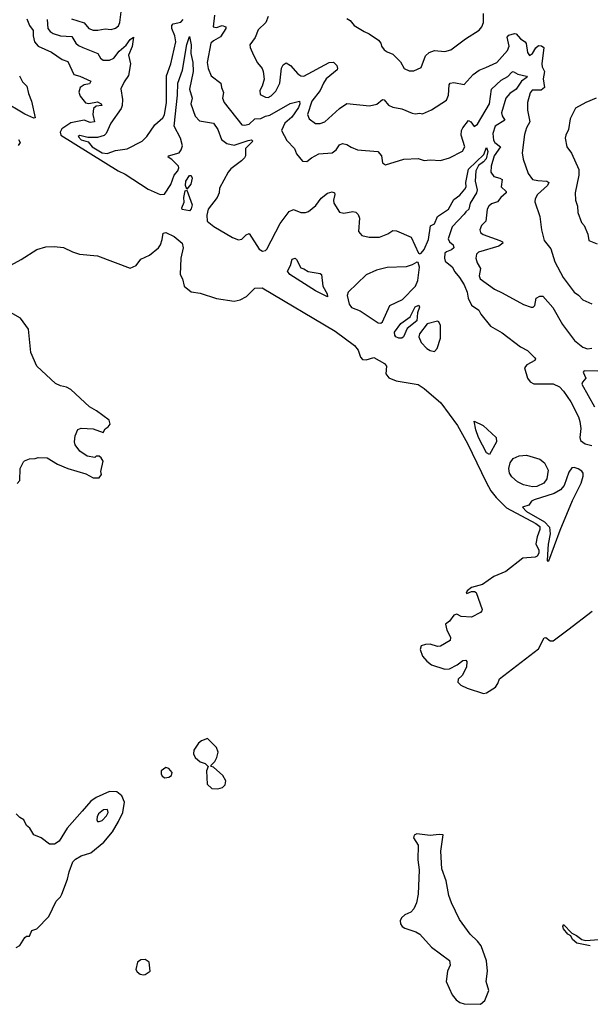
# Model space of a CAD drawing. Extents: x 1443846 to 1577407, y 839182 to 927291.
# Tile 316 of 535: x 1547480 to 1551325, y 857391 to 864034. Entities that reach past the tile are written whole.
import ezdxf

# ---------------------------------------------------------------- set-up
doc = ezdxf.new("R2010")
doc.units = 0

msp = doc.modelspace()

# ---------------------------------------------------------------- linework, layer by layer
at = {"layer": '0CON20XD'}
for points in [[(1547828.3, 864038.3), (1547915, 864013.2), (1547945.6, 863975), (1547975, 863963.1), (1548007.3, 863962.7), (1548055, 863972.9), (1548095, 863967.7), (1548125, 863976.4), (1548145, 863991.1), (1548154.7, 864015), (1548165.3, 864105)], [(1549685, 864041.2), (1549707, 864027), (1549732.5, 863995), (1549800, 863955), (1549835, 863938.8), (1549896.7, 863895), (1549913.3, 863875), (1549918, 863855), (1549935, 863830), (1549955, 863815.8), (1549995, 863802), (1550045, 863748.8), (1550070, 863705), (1550105, 863689.2), (1550135, 863688.6), (1550185, 863712), (1550215, 863790), (1550238.5, 863811.5), (1550275, 863826.7), (1550345, 863818.6), (1550385, 863829.2), (1550484.6, 863905.4), (1550576.8, 863963.2), (1550594, 863985), (1550604.2, 864015), (1550604.4, 864075)], [(1547528.6, 864038.6), (1547544.8, 863994.8), (1547570.9, 863960.9), (1547570.8, 863925), (1547580.5, 863885), (1547605, 863855.5), (1547695, 863814.6), (1547765, 863764.3), (1547805, 863751.4), (1547845, 863663.1), (1547885, 863652.1), (1547958.2, 863618.2), (1547949.2, 863600.8), (1547915, 863593.5), (1547888, 863575), (1547878.6, 863545), (1547888.3, 863518.3), (1547922.1, 863472.1), (1547945, 863467.5), (1548005, 863479.2), (1548028.9, 863465), (1548034, 863455), (1547995, 863450.4), (1547977.2, 863435), (1547972.1, 863395), (1547982.7, 863345), (1547955, 863339.4), (1547915, 863354.7), (1547825, 863338.1), (1547763.6, 863296.4), (1547753.1, 863275), (1547757.7, 863255), (1548143.3, 863013.3), (1548191, 862991), (1548345, 862889.1), (1548425.5, 862854.5), (1548455, 862857.1), (1548499.2, 862920.8), (1548520.8, 862985), (1548544.6, 863015), (1548552.3, 863035), (1548549.6, 863045), (1548505, 863090), (1548481.2, 863105), (1548482, 863115), (1548555, 863136.2), (1548568.9, 863155), (1548577.4, 863182.6), (1548564, 863235), (1548520.9, 863315), (1548543.5, 863523.5), (1548544.3, 863605), (1548576.8, 863693.2), (1548605, 863866), (1548625, 863920), (1548634.5, 863865), (1548632.7, 863805), (1548646.2, 863745), (1548649.3, 863685), (1548624.4, 863565), (1548641.5, 863505), (1548633.5, 863465), (1548662.4, 863382.4), (1548692, 863352), (1548785, 863335.7), (1548815, 863292.5), (1548840.4, 863225), (1548875, 863197.3), (1548925, 863188), (1549018.3, 863218.3), (1549042.2, 863222.2), (1549050.5, 863215), (1549001.8, 863165), (1549000.6, 863115), (1548995, 863102.5), (1548975, 863080.6), (1548903.3, 863026.7), (1548885.6, 863005), (1548825, 862897.5), (1548824.3, 862865), (1548811.1, 862835), (1548750.8, 862755), (1548740.6, 862715), (1548742.9, 862675), (1548787.4, 862637.4)], [(1547665.2, 864035.2), (1547670.3, 863975), (1547685.4, 863955), (1547705, 863940.6), (1547755, 863924.2), (1547830.8, 863920.8), (1547857.3, 863875), (1547875, 863858.9), (1547905.3, 863845.3), (1548006.2, 863805), (1548023.1, 863775), (1548041.5, 863761.5), (1548085, 863760.4), (1548115, 863774.5), (1548149.5, 863820.5), (1548198, 863862), (1548225, 863899.3), (1548246.6, 863916.6), (1548237.1, 863852.9), (1548212.8, 863795), (1548225.4, 863735), (1548212.9, 863657.1), (1548182.9, 863615), (1548162.3, 863567.7), (1548171.4, 863495), (1548169.7, 863455), (1548162.7, 863435), (1548094.7, 863335), (1548063.5, 863266.5), (1548047.9, 863252.1), (1548005, 863238.2), (1547938.9, 863238.9), (1547885, 863253.3), (1547873.1, 863245), (1547895, 863222.4), (1547940.4, 863210.4), (1547967.4, 863175), (1548035.6, 863135), (1548069.3, 863130.7), (1548125, 863150), (1548205, 863162.2), (1548305.3, 863214.7), (1548335.7, 863245), (1548390, 863325), (1548445, 863370.8), (1548455, 863391.2), (1548469.7, 863475), (1548469.8, 863655), (1548497.2, 863735), (1548531, 863885), (1548525.7, 863925), (1548504.2, 863975), (1548505, 863993.3), (1548515, 864005.4), (1548565, 864016.2), (1548581.2, 864035)], [(1548791.5, 864065), (1548784, 863985), (1548805, 863981.5), (1548845, 863993.6), (1548868.6, 863985), (1548868.1, 863975), (1548832.1, 863917.9), (1548785, 863892), (1548767.3, 863875), (1548743.8, 863745), (1548748.9, 863705), (1548770, 863655), (1548834, 863605), (1548838.6, 863575), (1548852.9, 863542.9), (1548847.1, 863505), (1548857.1, 863475), (1548975.8, 863324.2), (1548995, 863320.9), (1549025, 863329.3), (1549064.5, 863365.5), (1549105, 863367.7), (1549135, 863383.1), (1549165, 863389.5), (1549301.9, 863468.1), (1549364.5, 863484.5), (1549367.2, 863465), (1549358.9, 863441.1), (1549314.5, 863375.5), (1549266, 863335), (1549244.5, 863285), (1549279.3, 863219.3), (1549330.8, 863165), (1549345, 863127.5), (1549385, 863080), (1549415, 863076.7), (1549445, 863102), (1549495, 863127.8), (1549585, 863134.5), (1549611.5, 863155), (1549635, 863190), (1549655, 863198.1), (1549685, 863191.9), (1549713.1, 863173.1), (1549755, 863156.2), (1549892.5, 863145), (1549917.5, 863115), (1549925, 863067.5), (1549943.9, 863053.9), (1550068.3, 863091.7), (1550165, 863098), (1550205, 863083.8), (1550245, 863089.2), (1550315, 863084.3), (1550375, 863101.2), (1550464.1, 863145.9), (1550478.6, 863175), (1550454.7, 863254.7), (1550456.1, 863285), (1550465.4, 863305), (1550505, 863354.2), (1550520.6, 863345), (1550542.1, 863312.1), (1550565, 863328.2), (1550646.3, 863465), (1550657.9, 863565), (1550724.3, 863625.7), (1550769.4, 863650.6), (1550795, 863680.4), (1550805, 863683.5), (1550835.7, 863665.7), (1550895, 863652.5), (1550898.8, 863645), (1550860.2, 863619.8), (1550825, 863565.2), (1550782.7, 863535), (1550755.2, 863505), (1550726.9, 863405), (1550731.2, 863385), (1550748.8, 863355), (1550683.7, 863316.3), (1550667.7, 863265), (1550671.7, 863221.7), (1550680.4, 863205), (1550718.8, 863175), (1550678.1, 863115), (1550656.8, 863045), (1550654.7, 863005), (1550675.2, 862975.2), (1550716.2, 862965), (1550731.4, 862955), (1550723.2, 862905), (1550757.3, 862875), (1550757.3, 862865), (1550722.7, 862835), (1550699.5, 862805), (1550658.7, 862791.3), (1550641.1, 862775), (1550630.5, 862755), (1550621.5, 862675), (1550592.5, 862645), (1550580, 862615), (1550585, 862598.8), (1550602, 862585), (1550714.2, 862545), (1550734, 862535), (1550735.8, 862525), (1550707.5, 862505), (1550572.5, 862465), (1550558.5, 862451.5), (1550554.5, 862425.5), (1550563.4, 862393.4), (1550585.3, 862355.3), (1550574.8, 862305), (1550583.4, 862285), (1550679.2, 862215), (1550730.4, 862190.4), (1550875, 862112.7), (1550925.8, 862094.2), (1550940, 862095), (1550950, 862105), (1550960, 862155), (1550985, 862168.9), (1551005, 862169.2), (1551071.9, 862091.9), (1551136.8, 861976.8), (1551218.8, 861868.8), (1551275, 861824.8), (1551305, 861813.5), (1551335, 861816.9)], [(1549154, 864055), (1549139.3, 864015), (1549087.5, 863965), (1549066.7, 863913.3), (1549030, 863865), (1549032.5, 863845), (1549055.7, 863795), (1549083, 863743), (1549113.8, 863705), (1549120, 863685), (1549127.7, 863632.3), (1549113.8, 863585), (1549097.1, 863555), (1549099.2, 863529.2), (1549135, 863510), (1549155, 863508.6), (1549175, 863519.2), (1549205, 863550.8), (1549233.3, 863605), (1549243.4, 863706.6), (1549255, 863728), (1549275, 863742.5), (1549304.3, 863725), (1549355, 863667.5), (1549375, 863655.5), (1549395, 863652.5), (1549565, 863744.4), (1549595, 863747.1), (1549616.7, 863725), (1549622.2, 863705), (1549618.9, 863695), (1549544.5, 863635.5), (1549527.1, 863605), (1549504.8, 863555), (1549448.4, 863485), (1549419.2, 863395), (1549431.4, 863365), (1549474, 863334), (1549503.7, 863333.7), (1549535, 863344.6), (1549635, 863435.5), (1549685, 863467.9), (1549837.3, 863452.7), (1549885.6, 863464.4), (1549925, 863494.3), (1549935, 863492.5), (1549965, 863458), (1549994.2, 863444.2), (1550055, 863432.5), (1550125, 863402), (1550145, 863398.8), (1550175, 863404), (1550195, 863399.2), (1550255.7, 863424.3), (1550355, 863490), (1550368.9, 863525), (1550373.1, 863595), (1550380, 863605), (1550405, 863610.8), (1550475, 863597.1), (1550535, 863664.3), (1550576.3, 863693.7), (1550620.8, 863710.8), (1550695, 863744.4), (1550767.3, 863825), (1550777.9, 863855), (1550765.6, 863915), (1550775, 863929.1), (1550815, 863941.1), (1550825, 863937.8), (1550855, 863904.4), (1550885, 863883.3), (1550892.6, 863872.6), (1550901.7, 863811.7), (1550915, 863791.9), (1550935, 863805.6), (1550957.1, 863842.9), (1550975, 863859.4), (1550995, 863857.8), (1551011.9, 863845), (1550998.7, 863735), (1551000.8, 863715), (1551015.9, 863685), (1551008.2, 863635), (1551015.5, 863575), (1550992.6, 863557.4), (1550932.4, 863557.6), (1550919.7, 863540.3), (1550902.5, 863475), (1550902.3, 863422.3), (1550917.1, 863345), (1550893.8, 863305), (1550881.7, 863258.3), (1550866.7, 863135), (1550872.8, 863092.8), (1550905.6, 862995), (1550935, 862955.6), (1550971.8, 862948.2), (1551032.5, 862945), (1551045.8, 862935), (1551035.5, 862915), (1550970, 862855), (1550954.2, 862825), (1550950.8, 862805), (1550984.3, 862705), (1550995.5, 862615.5), (1551013.6, 862543.6), (1551058.3, 862488.3), (1551085, 862400), (1551142.2, 862295), (1551216.7, 862195), (1551245, 862176), (1551275, 862142.5), (1551335, 862115.8)], [(1547477.5, 863655), (1547498.8, 863615), (1547528.8, 863585), (1547538.8, 863535), (1547560, 863485), (1547585, 863371.2), (1547575, 863368.6)], [(1547575, 863368.6), (1547515, 863396.6), (1547210.5, 863575)], [(1551365, 863504.2), (1551294.4, 863475.6), (1551225, 863436.2), (1551189.2, 863365), (1551177.9, 863292.1), (1551158.8, 863255), (1551156.2, 863235), (1551166.7, 863175), (1551197, 863133), (1551246.6, 863023.4), (1551246.5, 862985), (1551222.9, 862865), (1551225.8, 862815), (1551239.2, 862775), (1551241.7, 862731.7), (1551266.1, 862666.1), (1551282.5, 862645), (1551307.6, 862587.6), (1551314.4, 862545), (1551370.5, 862520.5)], [(1547471.9, 863225), (1547483.6, 863205), (1547468.9, 863185)], [(1548787.4, 862637.4), (1548913.1, 862565), (1548955, 862547.5), (1548977, 862553), (1549005, 862582.5), (1549025, 862590), (1549093.8, 862485), (1549115, 862472), (1549135, 862476.2), (1549146, 862485), (1549235, 862659.2), (1549295, 862740.6), (1549325, 862751.9), (1549375, 862732.9), (1549405, 862732.2), (1549425, 862738.9), (1549475, 862781.1), (1549510.5, 862829.5), (1549555, 862862.5), (1549585, 862872), (1549600, 862865), (1549603.8, 862855), (1549594.3, 862815), (1549597.5, 862795), (1549633.8, 862735), (1549665, 862729.2), (1549725, 862738.6), (1549745, 862734), (1549759.7, 862719.7), (1549768.6, 862695), (1549763.3, 862605), (1549785, 862576.7), (1549835.3, 862565.3), (1549905, 862566.9), (1549961.2, 862588.8), (1549995, 862610.6), (1550018.9, 862608.9), (1550117.4, 862567.4), (1550167.7, 862457.7), (1550175, 862454), (1550185, 862458.6), (1550205, 862483.3), (1550235, 862550.6), (1550248.2, 862641.8), (1550275, 862656.2), (1550295, 862706.7), (1550370.3, 862755), (1550405, 862820.4), (1550445, 862850.3), (1550479.4, 862890.6), (1550487.2, 862905), (1550487, 862935), (1550504, 863025), (1550608.2, 863125), (1550625, 863170.8), (1550635.2, 863145.2), (1550622.3, 863095), (1550606.1, 863075), (1550570.6, 863049.4), (1550554.2, 863015), (1550548.8, 862945), (1550561.8, 862885), (1550558.8, 862865), (1550516.1, 862795), (1550507.3, 862755), (1550485, 862738.1), (1550475, 862721.3), (1550394.2, 862635), (1550367.3, 862555), (1550375.7, 862535.7), (1550399.7, 862515), (1550404.7, 862495), (1550389.8, 862480.2), (1550355, 862468.1), (1550345, 862457.8), (1550341.7, 862425), (1550347.5, 862405), (1550395, 862366.5), (1550413, 862333), (1550444.4, 862295), (1550474.3, 862244.3), (1550494.4, 862194.4), (1550502.5, 862155), (1550525, 862106.7), (1550573.3, 862075), (1550587, 862047), (1550652.5, 861965), (1550730.9, 861920.9), (1550855, 861826), (1550902.3, 861802.3), (1550949.2, 861755), (1550955.7, 861745), (1550952, 861735), (1550897.5, 861705), (1550882, 861685), (1550901.2, 861615), (1550920.3, 861590.3), (1550945, 861577.5), (1551075, 861577.3), (1551117.3, 861557.3), (1551145, 861528.1), (1551194.4, 861455), (1551244.7, 861354.7), (1551255, 861323.3), (1551260.2, 861275), (1551254.3, 861215), (1551258.8, 861195), (1551291.3, 861171.3), (1551335, 861160.6)], [(1548605, 862890), (1548596, 862916), (1548599.2, 862945), (1548625, 862982.2), (1548635, 862982.9), (1548641.5, 862965), (1548632.9, 862925), (1548605, 862890)], [(1548625, 862744.4), (1548575, 862754.1), (1548572, 862765), (1548587.8, 862802.2), (1548585.4, 862835), (1548595, 862880), (1548605, 862882.5), (1548642, 862785), (1548635, 862757.5), (1548625, 862744.4)], [(1547395.4, 862364.6), (1547488.8, 862415), (1547595, 862484), (1547655, 862500.8), (1547712.5, 862502.5), (1547775, 862496.9), (1547835, 862467.5), (1547882.6, 862452.6), (1548005, 862440), (1548225, 862356.9), (1548265.4, 862374.6), (1548295, 862418), (1548355, 862444.3), (1548415, 862493.8), (1548428.6, 862515), (1548439.1, 862550.9), (1548446.2, 862593.8), (1548465, 862598.2), (1548521.6, 862571.6), (1548573.6, 862525), (1548581.8, 862495), (1548565.4, 862425), (1548561.4, 862315), (1548576.2, 862285), (1548587.5, 862235), (1548635, 862198.6), (1548695, 862188.5), (1548805, 862152), (1548925, 862134), (1548965, 862143.9), (1549008.6, 862165), (1549065, 862222.5), (1549114.7, 862225.3), (1549605, 861931.9), (1549736.7, 861835), (1549761.1, 861805), (1549777.2, 861757.2), (1549790.6, 861740.6), (1549815, 861739.8), (1549865.9, 861754.1), (1549938, 861715), (1549950.6, 861695), (1549946, 861645), (1549968, 861618), (1550016.9, 861596.9), (1550165, 861571.5), (1550205.7, 861545.7), (1550317.7, 861447.7), (1550430, 861295), (1550497.8, 861175), (1550622.4, 860912.4), (1550655.4, 860854.6), (1550690.2, 860810.2), (1550760.8, 860740.8), (1550957.7, 860635), (1550983.8, 860615), (1550985.1, 860595), (1550966.2, 860545), (1550957.8, 860497.8), (1550978.8, 860455), (1550978, 860435), (1550966, 860415), (1550952.7, 860407.3), (1550869.8, 860400.2), (1550755, 860310.9), (1550675, 860276.4), (1550597.6, 860222.4), (1550525, 860202), (1550495, 860180), (1550487.5, 860165), (1550492, 860162), (1550523.8, 860176.2), (1550545, 860176.2), (1550555, 860170), (1550595.8, 860055), (1550593.8, 860045), (1550585, 860034), (1550525, 860003.3), (1550455, 860006.7), (1550425, 860023.3), (1550405, 860016.7), (1550375, 859976.7), (1550350, 859955), (1550357.5, 859915), (1550370.7, 859890.7), (1550382.5, 859865), (1550380, 859845), (1550315, 859806.7), (1550295, 859803.8), (1550245, 859820), (1550215, 859819.2), (1550185, 859808.8), (1550179.2, 859785), (1550195, 859738.8), (1550224.3, 859705), (1550255, 859681.8), (1550345, 859651.4), (1550375, 859653.3), (1550428.3, 859681.7), (1550465, 859710), (1550485, 859712.5), (1550493, 859703), (1550490, 859665), (1550460.7, 859609.3), (1550434, 859585), (1550431.5, 859565), (1550453.1, 859545), (1550495, 859523.9), (1550605, 859488.1), (1550625, 859492.2), (1550685, 859531.5), (1550701.9, 859555), (1550712.6, 859587.4), (1550975, 859789.1), (1551015, 859862.9), (1551025, 859865.6), (1551055, 859842.4), (1551075, 859842.1), (1551172.9, 859917.1), (1551337, 860043)], [(1549555, 862164.6), (1549473.4, 862205), (1549300.8, 862315), (1549284, 862336), (1549305.5, 862374.5), (1549315, 862418), (1549335, 862424), (1549345, 862416.2), (1549375, 862358.8), (1549395, 862353.3), (1549424.2, 862334.2), (1549505, 862321.2), (1549513.3, 862315), (1549521.9, 862235), (1549552.7, 862185), (1549555, 862164.6)], [(1549913.1, 861986.9), (1549925, 861994.2), (1549974.4, 862105.6), (1550060, 862145), (1550145.9, 862235), (1550162.4, 862275), (1550174.4, 862364.4), (1550165, 862396), (1550155, 862398.8), (1550125, 862378.6), (1550085, 862366.5), (1549955, 862362.2), (1549885, 862344.7), (1549815, 862312.5), (1549693.8, 862195), (1549686.2, 862173.8), (1549700, 862115), (1549715, 862092.1), (1549775, 862069.4), (1549895, 861988.5), (1549913.1, 861986.9)], [(1547462.5, 860905), (1547480, 860925), (1547483.3, 861005), (1547505, 861050), (1547511.7, 861058.3), (1547545, 861070), (1547585, 861072.5), (1547605, 861080), (1547665, 861077.1), (1547735, 861036), (1547805, 861006), (1547925, 860970), (1547975, 860942.5), (1548015, 860942.5), (1548031.2, 860965), (1548026.1, 860986.1), (1548042.5, 861055), (1548028.3, 861078.3), (1548015, 861090), (1547995, 861090), (1547985, 861080), (1547935, 861090), (1547885, 861123.3), (1547854, 861165), (1547848.8, 861185), (1547853.9, 861226.1), (1547872, 861268), (1547895, 861278.8), (1547975, 861273.3), (1548041.7, 861248.3), (1548055.9, 861274.1), (1548075, 861286), (1548089.2, 861305), (1548081.7, 861331.7), (1547996.7, 861395), (1547950.9, 861420.9), (1547825, 861539.5), (1547795.4, 861555.4), (1547755, 861564.3), (1547720.2, 861580.2), (1547595.4, 861695.4), (1547555, 861787.5), (1547538.2, 861945), (1547485, 862020.7), (1547365, 862087.4)], [(1550055, 861884.7), (1550035, 861885.3), (1550015.4, 861895), (1550007.1, 861905), (1550006.1, 861925), (1550047.9, 861985), (1550110, 862030), (1550145, 862095.6), (1550168.3, 862108.3), (1550173.6, 862093.6), (1550159.3, 862055), (1550155, 862002.9), (1550089.9, 861950.1), (1550066.2, 861895), (1550055, 861884.7)], [(1550275, 861794.6), (1550293.5, 861815), (1550314.3, 861885), (1550315, 861970), (1550305, 861994.4), (1550295, 861999.1), (1550225, 861981.1), (1550174.2, 861915), (1550168.8, 861895), (1550184, 861855), (1550222.9, 861815), (1550245, 861801.2), (1550275, 861794.6)], [(1551375, 861662.1), (1551283.3, 861665), (1551276.2, 861655), (1551293.8, 861615), (1551271.2, 861588.8), (1551267.5, 861575), (1551352.4, 861422.4)], [(1550645, 861099.4), (1550625, 861111.8), (1550572.1, 861215), (1550553.4, 861266.6), (1550542.5, 861325), (1550603.5, 861295), (1550690.6, 861215), (1550692.2, 861185), (1550645, 861099.4)], [(1550935, 860883), (1550875, 860895.7), (1550835, 860915.3), (1550795, 860950), (1550780, 860975), (1550774.7, 861005), (1550784.7, 861045), (1550805, 861072.7), (1550845, 861091.7), (1550895, 861094.8), (1550985, 861069), (1551017.2, 861045), (1551040.9, 860995), (1551031.1, 860935), (1551012.6, 860907.4), (1550965, 860884.2), (1550935, 860883)], [(1551045, 860382.5), (1551121.2, 860588.8), (1551205, 860788.8), (1551263, 860907), (1551276.8, 860955), (1551276.2, 860975), (1551267.9, 860987.9), (1551243.4, 861003.4), (1551215, 861013.2), (1551199.9, 861010.1), (1551179.2, 860980.8), (1551148.9, 860891.1), (1551125, 860862.7), (1551081.8, 860838.1), (1550946.2, 860795), (1550928.8, 860785), (1550910.8, 860759.2), (1550867.5, 860745), (1550894.6, 860715), (1551016.1, 860646.1), (1551048.8, 860608.8), (1551054.5, 860565), (1551039.8, 860495), (1551035.6, 860425), (1551035, 860382.5), (1551045, 860382.5)], [(1548815, 858844.2), (1548845.7, 858854.3), (1548865, 858872.5), (1548869.3, 858899.3), (1548847.5, 858935), (1548785, 858990), (1548770, 858995), (1548770, 859005), (1548795, 859030), (1548807.5, 859055), (1548817, 859093), (1548805, 859123.3), (1548745, 859183.8), (1548705, 859168.8), (1548685, 859153.3), (1548653.3, 859105), (1548650.7, 859080.7), (1548662.5, 859055), (1548695, 859027.5), (1548730, 859015), (1548750, 858995), (1548737.5, 858965), (1548742.5, 858875), (1548775, 858846.7), (1548815, 858844.2)], [(1548458.3, 858918.3), (1548485, 858922.5), (1548502.5, 858935), (1548506.7, 858955), (1548485, 858982.5), (1548465, 858987.5), (1548433.9, 858966.1), (1548432.5, 858945), (1548440.7, 858930.7), (1548458.3, 858918.3)], [(1547455, 857773.3), (1547481.7, 857788.3), (1547515, 857842.5), (1547525, 857850), (1547545, 857850), (1547560.7, 857889.3), (1547595, 857900), (1547675, 857983.8), (1547725, 858086.2), (1547753.8, 858115), (1547764, 858135), (1547802.9, 858235), (1547813.1, 858285), (1547838.3, 858351.7), (1547855, 858370), (1547895, 858391.9), (1547958.1, 858411.9), (1548045.8, 858484.2), (1548105.2, 858554.8), (1548146.4, 858623.6), (1548175.3, 858685), (1548185.9, 858755), (1548168.4, 858798.4), (1548135, 858823.5), (1548085, 858826), (1547995, 858787.1), (1547959.3, 858760.7), (1547901.8, 858695)], [(1547901.8, 858695), (1547800.2, 858579.8), (1547745, 858491.2), (1547715, 858472), (1547680.5, 858470.5), (1547625, 858513.3), (1547575, 858533.3), (1547548.8, 858578.8), (1547525, 858597.5), (1547506.7, 858635), (1547480.5, 858650.5), (1547455.9, 858675.9)], [(1548015, 858623.1), (1548035, 858630.9), (1548065, 858662.5), (1548075.4, 858685.4), (1548071.2, 858705), (1548045, 858703.8), (1548011.5, 858675), (1548001.2, 858655), (1547999.4, 858635), (1548004.5, 858624.5), (1548015, 858623.1)], [(1550585, 857390.9), (1550615, 857415.6), (1550640.5, 857485), (1550622.8, 857545), (1550633, 857615), (1550626.2, 857685), (1550589.8, 857785), (1550565, 857818), (1550515.2, 857865.2), (1550443.1, 857963.1), (1550388.5, 858075), (1550372.6, 858125), (1550353.4, 858225), (1550325.3, 858305), (1550317.4, 858425), (1550333.6, 858533.6), (1550307.2, 858537.2), (1550245, 858529.6), (1550155, 858540), (1550137.2, 858532.8), (1550134.4, 858515), (1550164.5, 858464.5), (1550163.2, 858365), (1550172, 858298), (1550165.9, 858135), (1550152.9, 858075), (1550135, 858035.7), (1550116.4, 858013.6), (1550075, 857993.5), (1550052.7, 857975), (1550042.5, 857955), (1550045, 857934), (1550056.7, 857916.7), (1550074.6, 857904.6), (1550149.7, 857879.7), (1550176.2, 857865), (1550255, 857776.2), (1550376.1, 857686.1), (1550380, 857655), (1550362.5, 857615), (1550353.8, 857545), (1550393.3, 857455), (1550420.3, 857420.3), (1550445, 857402.5), (1550475, 857394), (1550585, 857390.9)], [(1551325, 857784.4), (1551235, 857804.4), (1551205, 857827.5), (1551192.5, 857852.5), (1551172.5, 857865), (1551145, 857900), (1551140, 857915), (1551145, 857930), (1551200, 857870), (1551232.5, 857855), (1551267.1, 857827.1), (1551295, 857822), (1551382.9, 857827.1)], [(1548315, 857588.8), (1548325, 857592), (1548358.8, 857615), (1548352.5, 857675), (1548325, 857693.3), (1548295, 857691.2), (1548272.5, 857675), (1548263.3, 857625), (1548270.5, 857610.5), (1548292.5, 857595), (1548315, 857588.8)]]:
    msp.add_lwpolyline(points, dxfattribs=at)

doc.saveas('drawing.dxf')
